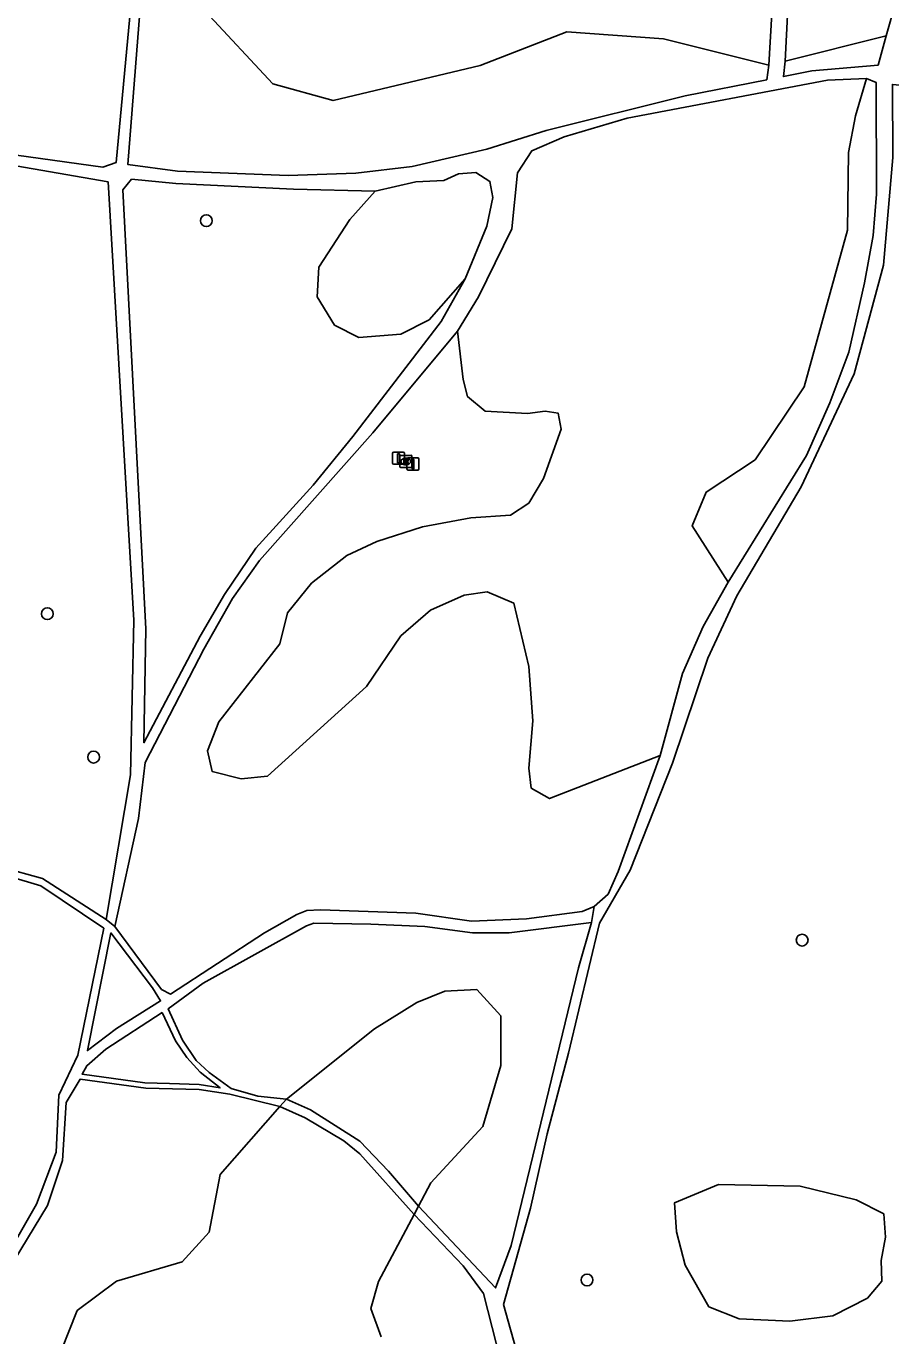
# Model space of a CAD drawing. Extents: x 162082 to 163393, y 388091 to 388632.
# Drawn here: x 163212.9 to 163284.3, y 388371.5 to 388479.6 of the extents above; entities that cross this region are included whole.
import ezdxf

# ---------------------------------------------------------------- set-up
doc = ezdxf.new("R2010")
doc.units = 0
for name, color, linetype in [('IMGEO_Afsluitpaal', 7, 'Continuous'), ('IMGEO_Boom', 7, 'Continuous'), ('IMGEO_Grasland_overig', 7, 'Continuous'), ('IMGEO_Loofbos', 7, 'Continuous'), ('IMGEO_Rioolput', 7, 'Continuous')]:
    doc.layers.add(name, color=color, linetype=linetype)

msp = doc.modelspace()

# ---------------------------------------------------------------- linework, layer by layer
at = {"layer": 'IMGEO_Afsluitpaal'}
for p, q in [((163243.16, 388443.56), (163243.16, 388444.36)), ((163243.16, 388444.36), (163243.16, 388443.56)), ((163243.26, 388444.46), (163244.05, 388444.46)), ((163244.05, 388444.46), (163243.26, 388444.46)), ((163244.15, 388444.36), (163244.15, 388443.56)), ((163244.15, 388443.56), (163244.15, 388444.36)), ((163244.05, 388443.46), (163243.26, 388443.46)), ((163243.26, 388443.46), (163244.05, 388443.46)), ((163244.36, 388443.08), (163244.36, 388443.88)), ((163244.36, 388443.88), (163244.36, 388443.08)), ((163244.46, 388443.98), (163245.25, 388443.98)), ((163245.25, 388443.98), (163244.46, 388443.98)), ((163245.25, 388442.98), (163244.46, 388442.98)), ((163244.46, 388442.98), (163245.25, 388442.98)), ((163245.35, 388443.88), (163245.35, 388443.08)), ((163245.35, 388443.08), (163245.35, 388443.88))]:
    msp.add_line(p, q, dxfattribs=at)
for points in [[(163243.58, 388444.33), (163243.73, 388444.33), (163243.73, 388443.58), (163243.58, 388443.58), (163243.58, 388444.33)], [(163244.78, 388443.85), (163244.93, 388443.85), (163244.93, 388443.1), (163244.78, 388443.1), (163244.78, 388443.85)]]:
    msp.add_lwpolyline(points, dxfattribs=at)
for centre, start, end in [((163243.26, 388444.36), 90, 180), ((163243.26, 388444.36), 90, 180), ((163244.05, 388444.36), 0, 90), ((163244.05, 388444.36), 360, 90), ((163243.26, 388443.56), 180, 270), ((163243.26, 388443.56), 180, 270), ((163244.05, 388443.56), 270, 0), ((163244.05, 388443.56), 270, 0), ((163244.46, 388443.88), 90, 180), ((163244.46, 388443.88), 90, 180), ((163244.46, 388443.08), 180, 270), ((163244.46, 388443.08), 180, 270), ((163245.25, 388443.88), 0, 90), ((163245.25, 388443.88), 360, 90), ((163245.25, 388443.08), 270, 0), ((163245.25, 388443.08), 270, 0)]:
    msp.add_arc(centre, 0.1, start, end, dxfattribs=at)
at = {"layer": 'IMGEO_Boom'}
for centre in [(163227.79, 388463.57), (163214.66, 388431.12), (163218.48, 388419.28), (163276.99, 388404.17), (163259.23, 388376.11)]:
    msp.add_circle(centre, 0.489, dxfattribs=at)
at = {"layer": 'IMGEO_Grasland_overig'}
for points in [[(163296.27, 388503.91), (163296.27, 388503.91), (163287.91, 388492.9), (163283.94, 388478.82)], [(163275.58, 388476.75), (163276.51, 388494.67)], [(163221.55, 388481.3), (163220.34, 388468.36), (163219.25, 388467.98), (163207.94, 388469.55), (163197.8, 388472.01), (163196.48, 388472.49), (163189.87, 388475.28)], [(163274.24, 388476.4), (163274.07, 388475.2), (163267.34, 388473.88), (163255.86, 388471.02), (163250.95, 388469.47), (163244.8, 388468.05), (163240.13, 388467.48), (163234.55, 388467.3), (163225.42, 388467.65), (163221.3, 388468.22), (163222.29, 388480.78)], [(163283.94, 388478.82), (163283.26, 388476.41), (163277.78, 388475.93), (163275.45, 388475.47), (163275.58, 388476.75)], [(163275.58, 388476.75), (163283.94, 388478.82)], [(163189.75, 388474.48), (163197.74, 388471.46), (163207.26, 388468.93), (163219.68, 388466.77), (163221.8, 388430.59), (163221.53, 388417.81), (163219.52, 388405.86)], [(163253.53, 388369.78), (163252.34, 388374.09), (163254.56, 388382.04), (163255.94, 388388.17), (163257.69, 388394.83), (163260.25, 388405.58), (163262.79, 388409.96), (163266.28, 388418.77), (163269.21, 388427.46), (163271.61, 388432.6), (163276.92, 388441.59), (163281.3, 388450.93), (163283.72, 388459.89), (163284.49, 388468.78), (163284.45, 388474.82), (163290.46, 388474.26), (163294.33, 388474.33), (163299.4, 388473.97), (163301.88, 388473.52), (163308.36, 388471.93), (163312.89, 388470.51), (163317.81, 388469.11), (163321.47, 388468.3), (163324.18, 388467.85)], [(163282.31, 388475.32), (163283.11, 388474.97), (163283.14, 388465.76), (163282.86, 388462.35), (163282.14, 388458.45), (163280.85, 388452.71), (163279.28, 388448.54), (163277.36, 388444.17), (163270.87, 388433.73)], [(163249.16, 388458.76), (163247.19, 388455.24), (163239.88, 388445.74), (163236.62, 388441.74), (163231.89, 388436.53), (163229.29, 388432.72), (163227.29, 388429.27), (163222.63, 388420.46), (163222.78, 388429.86), (163220.88, 388466.12), (163221.62, 388466.99), (163225.28, 388466.64), (163234.98, 388466.18), (163241.73, 388466.01)], [(163220.22, 388405.29), (163222.2, 388414.2), (163222.74, 388418.83), (163227.57, 388428.18), (163229.96, 388432.38), (163232.18, 388435.51), (163241.54, 388446.06), (163248.52, 388454.46)], [(163265.26, 388419.42), (163261.81, 388409.85), (163260.96, 388407.96), (163259.81, 388406.95)], [(163219.52, 388405.86), (163214.27, 388409.27), (163207.47, 388411.12), (163203.08, 388413.78), (163199.06, 388414.46), (163195.04, 388413.84), (163187.48, 388412.92), (163183, 388412.69)], [(163182.93, 388412.11), (163186.53, 388412.23), (163198.76, 388413.77), (163201.1, 388413.65), (163202.86, 388413.17), (163206.09, 388411.05), (163214.13, 388408.66), (163219.32, 388405.15), (163217.17, 388394.67), (163215.62, 388391.37), (163215.4, 388386.67), (163213.76, 388382.38), (163210.29, 388376.35), (163206.83, 388371.1), (163203.88, 388365.26), (163201.86, 388357.42), (163195.91, 388340.09), (163193.16, 388335.42), (163189.31, 388330.43), (163185.88, 388326.65), (163181.75, 388321.89), (163172.4, 388316.16)], [(163259.81, 388406.95), (163258.83, 388406.54), (163254.24, 388405.94), (163249.68, 388405.73), (163245.09, 388406.4), (163237.21, 388406.66), (163236.1, 388406.62), (163235.26, 388406.28), (163232.6, 388404.76), (163224.84, 388399.72), (163224.08, 388400.1), (163220.22, 388405.29)], [(163259.81, 388406.95), (163259.59, 388405.62)], [(163219.52, 388405.86), (163220.22, 388405.29)], [(163234.4, 388391.03), (163232.05, 388391.3), (163229.83, 388391.91), (163228.01, 388393.23), (163226.96, 388394.24), (163225.83, 388395.91), (163224.65, 388398.5), (163227.52, 388400.61), (163236.05, 388405.36), (163236.67, 388405.58), (163241.38, 388405.5), (163245.83, 388405.29), (163249.76, 388404.78), (163252.8, 388404.78), (163259.59, 388405.62)], [(163259.59, 388405.62), (163258.51, 388401.89), (163252.97, 388378.97), (163251.66, 388375.45), (163245.31, 388382.21)], [(163220.38, 388396.87), (163217.97, 388395.05), (163219.91, 388404.76), (163223.33, 388400.22), (163224.01, 388399.15), (163220.38, 388396.87)], [(163224.15, 388398.19), (163225.24, 388395.86), (163226.19, 388394.47), (163227.27, 388393.26), (163228.92, 388391.97), (163227.21, 388392.24), (163224.75, 388392.33), (163222.72, 388392.38), (163217.53, 388393.11), (163217.93, 388393.8), (163219.49, 388395.18), (163224.15, 388398.19)], [(163172.3, 388315.24), (163182.58, 388321.51), (163185.92, 388325.55), (163191.21, 388331.55), (163194.17, 388335.52), (163196.6, 388339.65), (163202.1, 388356.24), (163203.79, 388361.87), (163204.71, 388365.43), (163205.58, 388367.32), (163207.27, 388370.18), (163208, 388371.6), (163211.91, 388377.71), (163214.67, 388382.27), (163215.9, 388385.98), (163216.22, 388390.76), (163217.37, 388392.68), (163222.8, 388391.94), (163227.2, 388391.84), (163229.72, 388391.46), (163233.87, 388390.43)], [(163233.87, 388390.43), (163234.4, 388391.03)], [(163245.31, 388382.21), (163244.94, 388381.52)], [(163244.94, 388381.52), (163249, 388377.27), (163250.67, 388375), (163252.43, 388368.1)]]:
    msp.add_lwpolyline(points, dxfattribs=at)
at = {"layer": 'IMGEO_Loofbos'}
for points in [[(163275.23, 388493.49), (163274.24, 388476.4)], [(163222.29, 388480.78), (163227.69, 388480.88), (163233.27, 388474.88), (163238.25, 388473.49), (163250.39, 388476.39), (163257.56, 388479.16), (163265.54, 388478.59), (163274.24, 388476.4)], [(163248.52, 388454.46), (163250.26, 388457.29), (163253.01, 388462.91), (163253.49, 388467.52), (163254.66, 388469.35), (163257.34, 388470.48), (163262.54, 388472.02), (163279.09, 388475.16), (163282.31, 388475.32)], [(163282.31, 388475.32), (163281.4, 388472.23), (163280.82, 388469.21), (163280.74, 388462.79), (163277.16, 388449.84), (163273.11, 388443.82), (163269.06, 388441.16), (163267.9, 388438.38), (163270.87, 388433.73)], [(163241.73, 388466.01), (163245.09, 388466.77), (163247.4, 388466.88), (163248.61, 388467.45), (163250.04, 388467.56), (163251.21, 388466.81), (163251.44, 388465.49), (163250.95, 388463.12), (163249.16, 388458.76)], [(163241.73, 388466.01), (163239.65, 388463.67), (163237.09, 388459.74), (163236.93, 388457.29), (163238.37, 388454.95), (163240.37, 388453.92), (163243.85, 388454.19), (163246.19, 388455.39), (163249.16, 388458.76)], [(163265.26, 388419.42), (163256.14, 388415.86), (163254.62, 388416.72), (163254.42, 388418.38), (163254.75, 388422.28), (163254.42, 388426.77), (163253.17, 388432), (163250.99, 388432.92), (163249.07, 388432.66), (163246.29, 388431.4), (163243.85, 388429.29), (163241.01, 388425.12), (163232.84, 388417.7), (163230.66, 388417.5), (163228.28, 388418.09), (163227.88, 388419.81), (163228.81, 388422.19), (163233.86, 388428.62), (163234.49, 388431.18), (163236.48, 388433.63), (163239.4, 388435.94), (163241.86, 388437.08), (163245.63, 388438.29), (163249.64, 388439.04), (163252.92, 388439.27), (163254.43, 388440.25), (163255.64, 388442.29), (163257.09, 388446.37), (163256.84, 388447.68), (163255.76, 388447.83), (163254.3, 388447.64), (163250.82, 388447.83), (163249.36, 388449.05), (163248.99, 388450.45), (163248.52, 388454.46)], [(163270.87, 388433.73), (163268.82, 388430.07), (163267.12, 388426.19), (163265.26, 388419.42)], [(163234.4, 388391.03), (163241.67, 388396.85), (163245.18, 388399.03), (163247.49, 388399.96), (163250.13, 388400.09), (163252.12, 388397.91), (163252.12, 388393.81), (163250.61, 388388.78), (163246.32, 388384.13), (163245.31, 388382.21)], [(163215.8, 388370.27), (163217.12, 388373.58), (163220.36, 388376.02), (163225.78, 388377.61), (163228.02, 388380.06), (163228.92, 388384.82), (163233.87, 388390.43)], [(163233.87, 388390.43), (163235.96, 388389.49), (163239.14, 388387.59), (163240.46, 388386.52), (163244.94, 388381.52)], [(163245.31, 388382.21), (163242.82, 388385.1), (163240.46, 388387.58), (163236.39, 388390.16), (163234.4, 388391.03)], [(163283.88, 388379.64), (163283.53, 388377.72), (163283.58, 388376.02), (163282.38, 388374.61), (163279.53, 388373.16), (163275.98, 388372.71), (163271.79, 388372.9), (163269.29, 388373.9), (163267.32, 388377.34), (163266.61, 388380.09), (163266.44, 388382.47), (163270.08, 388383.99), (163276.82, 388383.86), (163281.45, 388382.74), (163283.73, 388381.56), (163283.88, 388379.64)], [(163244.94, 388381.52), (163242, 388375.98), (163241.36, 388373.75), (163242.23, 388371.41)]]:
    msp.add_lwpolyline(points, dxfattribs=at)
at = {"layer": 'IMGEO_Rioolput'}
for p, q in [((163243.76, 388443.26), (163243.76, 388444.12)), ((163243.83, 388444.19), (163244.69, 388444.19)), ((163244.76, 388444.12), (163244.76, 388443.26)), ((163244.69, 388443.19), (163243.83, 388443.19)), ((163244.27, 388443.41), (163244.24, 388443.41)), ((163244.25, 388443.97), (163244.27, 388443.97))]:
    msp.add_line(p, q, dxfattribs=at)
for points in [[(163243.76, 388443.26), (163243.76, 388444.12)], [(163243.83, 388444.19), (163244.69, 388444.19)], [(163244.76, 388444.12), (163244.76, 388443.26)], [(163244.69, 388443.19), (163243.83, 388443.19)], [(163244.35, 388443.89), (163244.1, 388443.89), (163244.1, 388443.49)], [(163244.1, 388443.49), (163244.22, 388443.49), (163244.22, 388443.65), (163244.23, 388443.65)], [(163244.27, 388443.81), (163244.22, 388443.81), (163244.22, 388443.73)], [(163244.22, 388443.73), (163244.27, 388443.73)], [(163244.28, 388443.62), (163244.35, 388443.49), (163244.49, 388443.49), (163244.42, 388443.62)]]:
    msp.add_lwpolyline(points, dxfattribs=at)
for centre, radius, start, end in [((163243.84, 388444.12), 0.0765, 91.552, 178.448), ((163243.84, 388444.12), 0.0765, 91.552, 178.448), ((163244.68, 388444.12), 0.0765, 1.552, 88.448), ((163244.68, 388444.12), 0.0765, 1.552, 88.448), ((163243.84, 388443.27), 0.0765, 181.552, 268.448), ((163243.84, 388443.27), 0.0765, 181.552, 268.448), ((163244.23, 388443.6), 0.0533, 26.0293, 88.6989), ((163244.28, 388443.71), 0.0964, 77.0061, 93.1865), ((163244.26, 388443.92), 0.19, 274.7715, 282.9687), ((163244.29, 388443.77), 0.0378, 276.6634, 79.6772), ((163244.35, 388443.78), 0.109, 350.3612, 89.416), ((163244.35, 388443.78), 0.112, 277.5842, 350.9817), ((163244.33, 388443.56), 0.108, 29.5134, 73.7905), ((163244.68, 388443.27), 0.0765, 271.552, 358.448), ((163244.68, 388443.27), 0.0765, 271.552, 358.448)]:
    msp.add_arc(centre, radius, start, end, dxfattribs=at)
for centre, major_axis, ratio, start_param, end_param in [((163244.25, 388443.69), (-0.387, 0.002), 0.722429, 4.712389, 7.853982), ((163244.27, 388443.69), (-0.39, 0.002), 0.717154, 1.570796, 4.712389)]:
    msp.add_ellipse(centre, major_axis=major_axis, ratio=ratio, start_param=start_param, end_param=end_param, dxfattribs=at)

doc.saveas('drawing.dxf')
